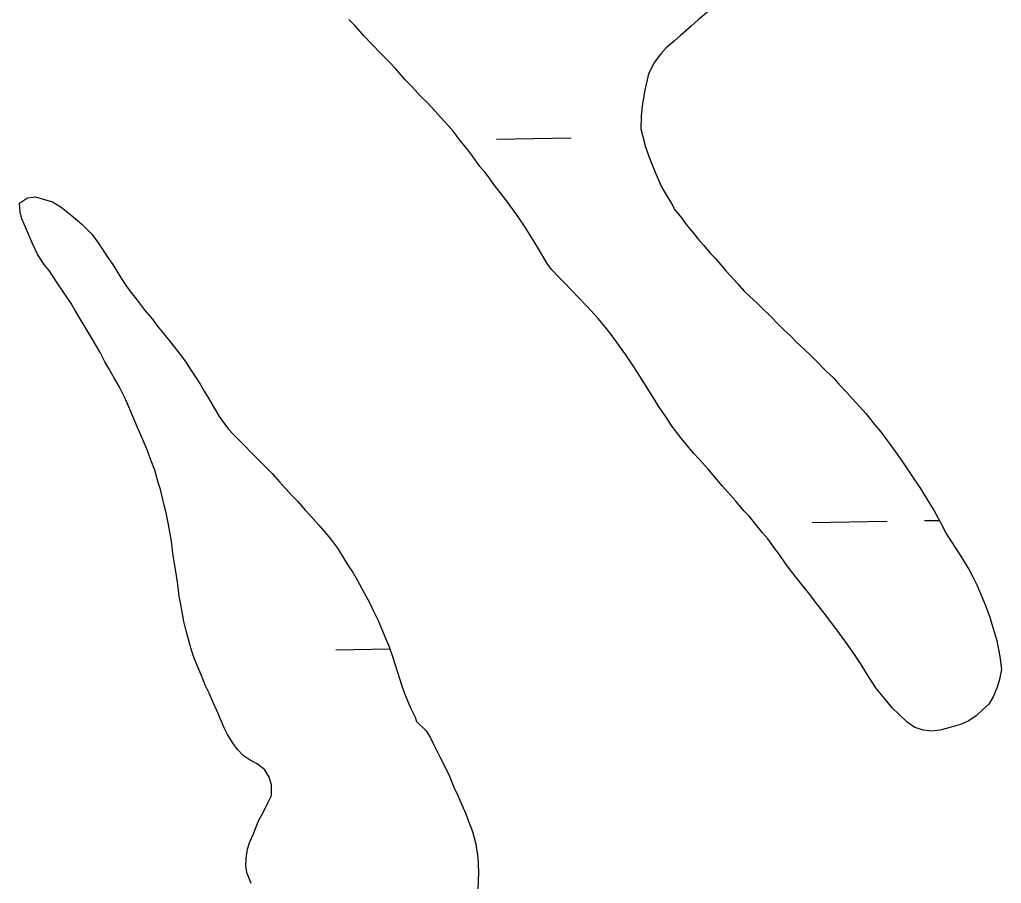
# Model space of a CAD drawing. Extents: x 3925854 to 3964121, y 224593 to 250589.
# Drawn here: x 3932252.7 to 3932672.5, y 232328.4 to 232698 of the extents above; entities that cross this region are included whole.
import ezdxf

# ---------------------------------------------------------------- set-up
doc = ezdxf.new("R2010")
doc.units = 0
doc.layers.add('V-WETL-SWMP', color=7, linetype='Continuous')

msp = doc.modelspace()

# ---------------------------------------------------------------- linework, layer by layer
at = {"layer": 'V-WETL-SWMP'}
for p, q in [((3932548.101, 232702.266), (3932542.871, 232697.86)), ((3932396.247, 232695.173), (3932393.448, 232698.046)), ((3932542.871, 232697.86), (3932539.865, 232695.192)), ((3932400.117, 232690.728), (3932396.247, 232695.173)), ((3932539.865, 232695.192), (3932535.159, 232691.055)), ((3932403.049, 232687.725), (3932400.117, 232690.728)), ((3932532.676, 232688.92), (3932529.146, 232685.85)), ((3932535.159, 232691.055), (3932532.676, 232688.92)), ((3932407.581, 232683.024), (3932403.049, 232687.725)), ((3932529.146, 232685.85), (3932526.798, 232683.321)), ((3932410.513, 232680.021), (3932407.581, 232683.024)), ((3932526.798, 232683.321), (3932524.066, 232679.732)), ((3932413.446, 232677.017), (3932410.513, 232680.021)), ((3932417.583, 232672.18), (3932413.446, 232677.017)), ((3932524.066, 232679.732), (3932521.61, 232674.827)), ((3932420.515, 232669.177), (3932417.583, 232672.18)), ((3932521.61, 232674.827), (3932519.967, 232667.821)), ((3932424.25, 232665.127), (3932420.515, 232669.177)), ((3932519.967, 232667.821), (3932518.849, 232661.083)), ((3932426.914, 232662.516), (3932424.25, 232665.127)), ((3932430.382, 232658.727), (3932426.914, 232662.516)), ((3932518.849, 232661.083), (3932518.368, 232656.595)), ((3932432.649, 232656.245), (3932430.382, 232658.727)), ((3932435.85, 232652.717), (3932432.649, 232656.245)), ((3932518.368, 232656.595), (3932518.291, 232651.187)), ((3932437.986, 232650.233), (3932435.85, 232652.717)), ((3932518.291, 232651.187), (3932519.253, 232647.372)), ((3932441.059, 232646.308), (3932437.986, 232650.233)), ((3932456.56, 232646.836), (3932488.555, 232647.418)), ((3932519.253, 232647.372), (3932520.347, 232643.559)), ((3932444.266, 232642.253), (3932441.059, 232646.308)), ((3932520.347, 232643.559), (3932521.98, 232638.696)), ((3932446.405, 232639.373), (3932444.266, 232642.253)), ((3932449.481, 232635.184), (3932446.405, 232639.373)), ((3932521.98, 232638.696), (3932524.415, 232632.654)), ((3932451.75, 232632.57), (3932449.481, 232635.184)), ((3932453.622, 232630.083), (3932451.75, 232632.57)), ((3932455.495, 232627.465), (3932453.622, 232630.083)), ((3932524.415, 232632.654), (3932527.116, 232626.483)), ((3932458.169, 232623.932), (3932455.495, 232627.465)), ((3932527.116, 232626.483), (3932529.131, 232622.943)), ((3932252.678, 232619.397), (3932256.044, 232621.743)), ((3932256.044, 232621.743), (3932259.43, 232622.086)), ((3932259.43, 232622.086), (3932263.292, 232621.047)), ((3932460.976, 232620.268), (3932458.169, 232623.932)), ((3932529.131, 232622.943), (3932531.41, 232619.274)), ((3932252.87, 232615.702), (3932252.678, 232619.397)), ((3932263.292, 232621.047), (3932266.692, 232620.003)), ((3932266.692, 232620.003), (3932270.413, 232617.73)), ((3932270.413, 232617.73), (3932274.762, 232614.231)), ((3932464.854, 232615.032), (3932460.976, 232620.268)), ((3932531.41, 232619.274), (3932532.888, 232616.651)), ((3932253.67, 232612.783), (3932252.87, 232615.702)), ((3932274.762, 232614.231), (3932279.269, 232610.426)), ((3932468.603, 232609.531), (3932464.854, 232615.032)), ((3932532.888, 232616.651), (3932535.826, 232612.989)), ((3932255.566, 232608.18), (3932253.67, 232612.783)), ((3932279.269, 232610.426), (3932283.628, 232606.003)), ((3932472.357, 232603.503), (3932468.603, 232609.531)), ((3932535.826, 232612.989), (3932537.7, 232610.37)), ((3932537.7, 232610.37), (3932540.772, 232606.577)), ((3932258.089, 232602.506), (3932255.566, 232608.18)), ((3932283.628, 232606.003), (3932286.283, 232602.486)), ((3932540.772, 232606.577), (3932542.909, 232603.962)), ((3932260.454, 232597.292), (3932258.089, 232602.506)), ((3932286.283, 232602.486), (3932290.666, 232595.752)), ((3932475.845, 232597.736), (3932472.357, 232603.503)), ((3932542.909, 232603.962), (3932545.044, 232601.478)), ((3932545.044, 232601.478), (3932548.113, 232597.948)), ((3932263.115, 232593.16), (3932260.454, 232597.292)), ((3932478.26, 232593.673), (3932475.845, 232597.736)), ((3932548.113, 232597.948), (3932550.246, 232595.728)), ((3932265.298, 232590.563), (3932263.115, 232593.16)), ((3932290.666, 232595.752), (3932292.541, 232593.153)), ((3932292.541, 232593.153), (3932294.264, 232590.397)), ((3932480.134, 232591.054), (3932478.26, 232593.673)), ((3932550.246, 232595.728), (3932554.785, 232590.368)), ((3932268.741, 232585.36), (3932265.298, 232590.563)), ((3932294.264, 232590.397), (3932295.831, 232587.794)), ((3932483.2, 232587.789), (3932480.134, 232591.054)), ((3932554.785, 232590.368), (3932559.588, 232585.01)), ((3932271.401, 232581.382), (3932268.741, 232585.36)), ((3932295.831, 232587.794), (3932298.492, 232583.662)), ((3932298.492, 232583.662), (3932300.366, 232581.216)), ((3932485.333, 232585.569), (3932483.2, 232587.789)), ((3932488.931, 232581.913), (3932485.333, 232585.569)), ((3932559.588, 232585.01), (3932562.522, 232581.743)), ((3932274.686, 232576.485), (3932271.401, 232581.382)), ((3932300.366, 232581.216), (3932303.332, 232577.395)), ((3932491.332, 232579.3), (3932488.931, 232581.913)), ((3932562.522, 232581.743), (3932564.786, 232579.656)), ((3932564.786, 232579.656), (3932568.115, 232576.525)), ((3932276.411, 232573.576), (3932274.686, 232576.485)), ((3932303.332, 232577.395), (3932306.3, 232573.419)), ((3932495.196, 232575.383), (3932491.332, 232579.3)), ((3932499.999, 232570.025), (3932495.196, 232575.383)), ((3932568.115, 232576.525), (3932570.379, 232574.306)), ((3932279.86, 232567.757), (3932276.411, 232573.576)), ((3932306.3, 232573.419), (3932309.419, 232569.754)), ((3932570.379, 232574.306), (3932573.71, 232571.043)), ((3932573.71, 232571.043), (3932577.042, 232567.648)), ((3932283.307, 232562.092), (3932279.86, 232567.757)), ((3932309.419, 232569.754), (3932311.45, 232567.001)), ((3932311.45, 232567.001), (3932313.634, 232564.405)), ((3932503.603, 232565.842), (3932499.999, 232570.025)), ((3932577.042, 232567.648), (3932579.573, 232565.168)), ((3932313.634, 232564.405), (3932316.754, 232560.585)), ((3932506.009, 232562.701), (3932503.603, 232565.842)), ((3932509.62, 232557.727), (3932506.009, 232562.701)), ((3932579.573, 232565.168), (3932582.236, 232562.69)), ((3932582.236, 232562.69), (3932584.768, 232560.078)), ((3932286.915, 232555.812), (3932283.307, 232562.092)), ((3932316.754, 232560.585), (3932318.783, 232557.987)), ((3932584.768, 232560.078), (3932590.627, 232554.599)), ((3932289.115, 232551.521), (3932286.915, 232555.812)), ((3932318.783, 232557.987), (3932321.905, 232554.013)), ((3932511.894, 232554.585), (3932509.62, 232557.727)), ((3932514.976, 232549.869), (3932511.894, 232554.585)), ((3932590.627, 232554.599), (3932593.424, 232551.858)), ((3932290.838, 232548.765), (3932289.115, 232551.521)), ((3932321.905, 232554.013), (3932323.78, 232551.413)), ((3932323.78, 232551.413), (3932326.599, 232546.974)), ((3932593.424, 232551.858), (3932597.557, 232547.548)), ((3932293.35, 232544.169), (3932290.838, 232548.765)), ((3932326.599, 232546.974), (3932329.729, 232542.23)), ((3932516.852, 232546.986), (3932514.976, 232549.869)), ((3932519.534, 232542.662), (3932516.852, 232546.986)), ((3932597.557, 232547.548), (3932600.753, 232544.548)), ((3932295.232, 232540.953), (3932293.35, 232544.169)), ((3932329.729, 232542.23), (3932331.61, 232539.014)), ((3932521.409, 232539.78), (3932519.534, 232542.662)), ((3932600.753, 232544.548), (3932602.888, 232542.064)), ((3932602.888, 232542.064), (3932606.355, 232538.407)), ((3932297.749, 232535.895), (3932295.232, 232540.953)), ((3932331.61, 232539.014), (3932333.491, 232535.952)), ((3932524.091, 232535.455), (3932521.409, 232539.78)), ((3932606.355, 232538.407), (3932608.622, 232535.924)), ((3932299.325, 232532.368), (3932297.749, 232535.895)), ((3932333.491, 232535.952), (3932335.374, 232532.582)), ((3932525.835, 232532.571), (3932524.091, 232535.455)), ((3932608.622, 232535.924), (3932612.09, 232532.135)), ((3932300.748, 232528.839), (3932299.325, 232532.368)), ((3932335.374, 232532.582), (3932338.038, 232528.142)), ((3932528.781, 232528.249), (3932525.835, 232532.571)), ((3932612.09, 232532.135), (3932614.492, 232529.39)), ((3932614.492, 232529.39), (3932618.231, 232524.813)), ((3932303.114, 232523.471), (3932300.748, 232528.839)), ((3932338.038, 232528.142), (3932341.789, 232522.942)), ((3932531.726, 232523.928), (3932528.781, 232528.249)), ((3932304.691, 232519.943), (3932303.114, 232523.471)), ((3932341.789, 232522.942), (3932344.125, 232520.501)), ((3932535.602, 232518.956), (3932531.726, 232523.928)), ((3932618.231, 232524.813), (3932620.901, 232521.675)), ((3932620.901, 232521.675), (3932623.577, 232517.878)), ((3932307.217, 232513.961), (3932304.691, 232519.943)), ((3932344.125, 232520.501), (3932348.327, 232516.384)), ((3932537.605, 232516.471), (3932535.602, 232518.956)), ((3932540.811, 232512.547), (3932537.605, 232516.471)), ((3932623.577, 232517.878), (3932627.856, 232512.119)), ((3932308.644, 232509.97), (3932307.217, 232513.961)), ((3932348.327, 232516.384), (3932352.376, 232512.112)), ((3932543.211, 232509.934), (3932540.811, 232512.547)), ((3932310.542, 232505.213), (3932308.644, 232509.97)), ((3932352.376, 232512.112), (3932356.733, 232507.843)), ((3932547.08, 232505.621), (3932543.211, 232509.934)), ((3932627.856, 232512.119), (3932630.533, 232508.322)), ((3932630.533, 232508.322), (3932634.955, 232501.509)), ((3932311.982, 232499.99), (3932310.542, 232505.213)), ((3932356.733, 232507.843), (3932360.627, 232503.723)), ((3932550.818, 232501.176), (3932547.08, 232505.621)), ((3932312.938, 232496.918), (3932311.982, 232499.99)), ((3932360.627, 232503.723), (3932363.744, 232500.212)), ((3932363.744, 232500.212), (3932369.197, 232494.259)), ((3932553.22, 232498.431), (3932550.818, 232501.176)), ((3932634.955, 232501.509), (3932637.899, 232497.319)), ((3932314.546, 232490.31), (3932312.938, 232496.918)), ((3932556.689, 232494.51), (3932553.22, 232498.431)), ((3932637.899, 232497.319), (3932641.521, 232491.29)), ((3932369.197, 232494.259), (3932371.687, 232491.819)), ((3932371.687, 232491.819), (3932374.962, 232488.001)), ((3932558.958, 232491.896), (3932556.689, 232494.51)), ((3932562.296, 232487.841), (3932558.958, 232491.896)), ((3932641.521, 232491.29), (3932643.668, 232487.751)), ((3932315.351, 232486.929), (3932314.546, 232490.31)), ((3932374.962, 232488.001), (3932377.144, 232485.559)), ((3932564.696, 232485.36), (3932562.296, 232487.841)), ((3932643.668, 232487.751), (3932646.356, 232482.767)), ((3932316.325, 232482.009), (3932315.351, 232486.929)), ((3932377.144, 232485.559), (3932380.572, 232481.742)), ((3932568.034, 232481.306), (3932564.696, 232485.36)), ((3932591.565, 232482.762), (3932623.56, 232483.344)), ((3932639.557, 232483.635), (3932645.826, 232483.749)), ((3932317.632, 232474.782), (3932316.325, 232482.009)), ((3932380.572, 232481.742), (3932382.598, 232479.452)), ((3932382.598, 232479.452), (3932385.563, 232475.785)), ((3932570.306, 232478.428), (3932568.034, 232481.306)), ((3932646.356, 232482.767), (3932648.909, 232478.177)), ((3932318.146, 232469.703), (3932317.632, 232474.782)), ((3932385.563, 232475.785), (3932388.531, 232471.81)), ((3932572.574, 232475.814), (3932570.306, 232478.428)), ((3932575.516, 232471.887), (3932572.574, 232475.814)), ((3932648.909, 232478.177), (3932650.787, 232475.031)), ((3932650.787, 232475.031), (3932654.807, 232468.874)), ((3932388.531, 232471.81), (3932390.409, 232468.902)), ((3932577.389, 232469.269), (3932575.516, 232471.887)), ((3932318.8, 232466.012), (3932318.146, 232469.703)), ((3932390.409, 232468.902), (3932393.072, 232464.615)), ((3932580.199, 232465.341), (3932577.389, 232469.269)), ((3932654.807, 232468.874), (3932658.696, 232462.584)), ((3932319.784, 232460.168), (3932318.8, 232466.012)), ((3932393.072, 232464.615), (3932394.951, 232461.707)), ((3932582.205, 232462.592), (3932580.199, 232465.341)), ((3932585.413, 232458.405), (3932582.205, 232462.592)), ((3932658.696, 232462.584), (3932660.444, 232459.305)), ((3932320.286, 232456.321), (3932319.784, 232460.168)), ((3932394.951, 232461.707), (3932397.145, 232458.032)), ((3932397.145, 232458.032), (3932399.973, 232452.669)), ((3932587.55, 232455.789), (3932585.413, 232458.405)), ((3932660.444, 232459.305), (3932661.927, 232456.155)), ((3932320.954, 232451.244), (3932320.286, 232456.321)), ((3932590.622, 232451.996), (3932587.55, 232455.789)), ((3932661.927, 232456.155), (3932664.224, 232450.771)), ((3932321.606, 232447.707), (3932320.954, 232451.244)), ((3932399.973, 232452.669), (3932402.482, 232448.381)), ((3932592.495, 232449.378), (3932590.622, 232451.996)), ((3932595.167, 232445.976), (3932592.495, 232449.378)), ((3932664.224, 232450.771), (3932665.709, 232447.357)), ((3932322.913, 232440.48), (3932321.606, 232447.707)), ((3932402.482, 232448.381), (3932403.902, 232445.16)), ((3932403.902, 232445.16), (3932405.948, 232440.867)), ((3932597.707, 232442.705), (3932595.167, 232445.976)), ((3932665.709, 232447.357), (3932667.475, 232442.364)), ((3932601.717, 232437.471), (3932597.707, 232442.705)), ((3932667.475, 232442.364), (3932668.429, 232439.34)), ((3932323.878, 232436.484), (3932322.913, 232440.48)), ((3932405.948, 232440.867), (3932407.212, 232437.799)), ((3932407.212, 232437.799), (3932409.107, 232433.351)), ((3932605.997, 232431.58), (3932601.717, 232437.471)), ((3932668.429, 232439.34), (3932670.479, 232432.372)), ((3932325.637, 232430.186), (3932323.878, 232436.484)), ((3932409.107, 232433.351), (3932410.526, 232430.13)), ((3932326.914, 232425.885), (3932325.637, 232430.186)), ((3932387.929, 232428.309), (3932411.009, 232428.729)), ((3932410.526, 232430.13), (3932412.114, 232425.524)), ((3932609.611, 232426.342), (3932605.997, 232431.58)), ((3932670.479, 232432.372), (3932671.735, 232425.527)), ((3932328.652, 232421.589), (3932326.914, 232425.885)), ((3932412.114, 232425.524), (3932414.186, 232418.767)), ((3932612.288, 232422.545), (3932609.611, 232426.342)), ((3932671.735, 232425.527), (3932672.451, 232419.995)), ((3932330.705, 232416.68), (3932328.652, 232421.589)), ((3932615.91, 232416.515), (3932612.288, 232422.545)), ((3932672.451, 232419.995), (3932671.578, 232415.107)), ((3932332.13, 232412.997), (3932330.705, 232416.68)), ((3932414.186, 232418.767), (3932415.935, 232413.392)), ((3932619.125, 232411.668), (3932615.91, 232416.515)), ((3932333.703, 232409.778), (3932332.13, 232412.997)), ((3932415.935, 232413.392), (3932417.047, 232410.169)), ((3932622.598, 232407.352), (3932619.125, 232411.668)), ((3932670.556, 232411.931), (3932669.011, 232408.223)), ((3932671.578, 232415.107), (3932670.556, 232411.931)), ((3932335.282, 232406.096), (3932333.703, 232409.778)), ((3932417.047, 232410.169), (3932418.628, 232406.179)), ((3932625.802, 232403.56), (3932622.598, 232407.352)), ((3932669.011, 232408.223), (3932667.064, 232405.169)), ((3932337.171, 232402.11), (3932335.282, 232406.096)), ((3932418.628, 232406.179), (3932420.048, 232402.958)), ((3932628.6, 232400.819), (3932625.802, 232403.56)), ((3932667.064, 232405.169), (3932664.321, 232402.636)), ((3932338.592, 232398.735), (3932337.171, 232402.11)), ((3932420.048, 232402.958), (3932421.777, 232399.587)), ((3932421.777, 232399.587), (3932422.412, 232397.744)), ((3932632.195, 232397.427), (3932628.6, 232400.819)), ((3932661.709, 232400.103), (3932658.566, 232397.961)), ((3932664.321, 232402.636), (3932661.709, 232400.103)), ((3932340.171, 232395.054), (3932338.592, 232398.735)), ((3932341.587, 232392.141), (3932340.171, 232395.054)), ((3932422.412, 232397.744), (3932426.561, 232393.64)), ((3932635.516, 232395.087), (3932632.195, 232397.427)), ((3932639.089, 232393.937), (3932635.516, 232395.087)), ((3932650.024, 232394.972), (3932646.209, 232394.01)), ((3932655.02, 232396.474), (3932650.024, 232394.972)), ((3932658.566, 232397.961), (3932655.02, 232396.474)), ((3932343.937, 232388.314), (3932341.587, 232392.141)), ((3932426.561, 232393.64), (3932428.214, 232390.936)), ((3932428.214, 232390.936), (3932429.517, 232388.233)), ((3932642.521, 232393.576), (3932639.089, 232393.937)), ((3932646.209, 232394.01), (3932642.521, 232393.576)), ((3932345.812, 232385.714), (3932343.937, 232388.314)), ((3932429.517, 232388.233), (3932431.082, 232385.18)), ((3932348.249, 232383.183), (3932345.812, 232385.714)), ((3932351.21, 232381.088), (3932348.249, 232383.183)), ((3932431.082, 232385.18), (3932432.473, 232382.302)), ((3932432.473, 232382.302), (3932434.559, 232378.116)), ((3932354.258, 232379.602), (3932351.21, 232381.088)), ((3932357.567, 232376.983), (3932354.258, 232379.602)), ((3932434.559, 232378.116), (3932436.472, 232374.279)), ((3932359.393, 232373.93), (3932357.567, 232376.983)), ((3932360.434, 232370.53), (3932359.393, 232373.93)), ((3932436.472, 232374.279), (3932438.383, 232369.657)), ((3932360.428, 232366.085), (3932360.434, 232370.53)), ((3932438.383, 232369.657), (3932440.034, 232365.994)), ((3932358.943, 232363.123), (3932360.428, 232366.085)), ((3932440.034, 232365.994), (3932441.685, 232362.07)), ((3932357.108, 232359.378), (3932358.943, 232363.123)), ((3932441.685, 232362.07), (3932443.423, 232358.146)), ((3932355.011, 232355.459), (3932357.108, 232359.378)), ((3932443.423, 232358.146), (3932444.639, 232355.007)), ((3932353.874, 232352.671), (3932355.011, 232355.459)), ((3932444.639, 232355.007), (3932446.289, 232350.647)), ((3932351.164, 232346.225), (3932352.737, 232349.709)), ((3932352.737, 232349.709), (3932353.874, 232352.671)), ((3932446.289, 232350.647), (3932447.764, 232345.241)), ((3932350.114, 232343.089), (3932351.164, 232346.225)), ((3932447.764, 232345.241), (3932448.54, 232339.313)), ((3932349.498, 232339.255), (3932350.114, 232343.089)), ((3932349.407, 232335.682), (3932349.498, 232339.255)), ((3932448.54, 232339.313), (3932448.881, 232333.212)), ((3932349.925, 232332.631), (3932349.407, 232335.682)), ((3932351.663, 232328.445), (3932349.925, 232332.631)), ((3932448.881, 232333.212), (3932448.788, 232329.377)), ((3932448.788, 232329.377), (3932448.61, 232326.153))]:
    msp.add_line(p, q, dxfattribs=at)

doc.saveas('drawing.dxf')
